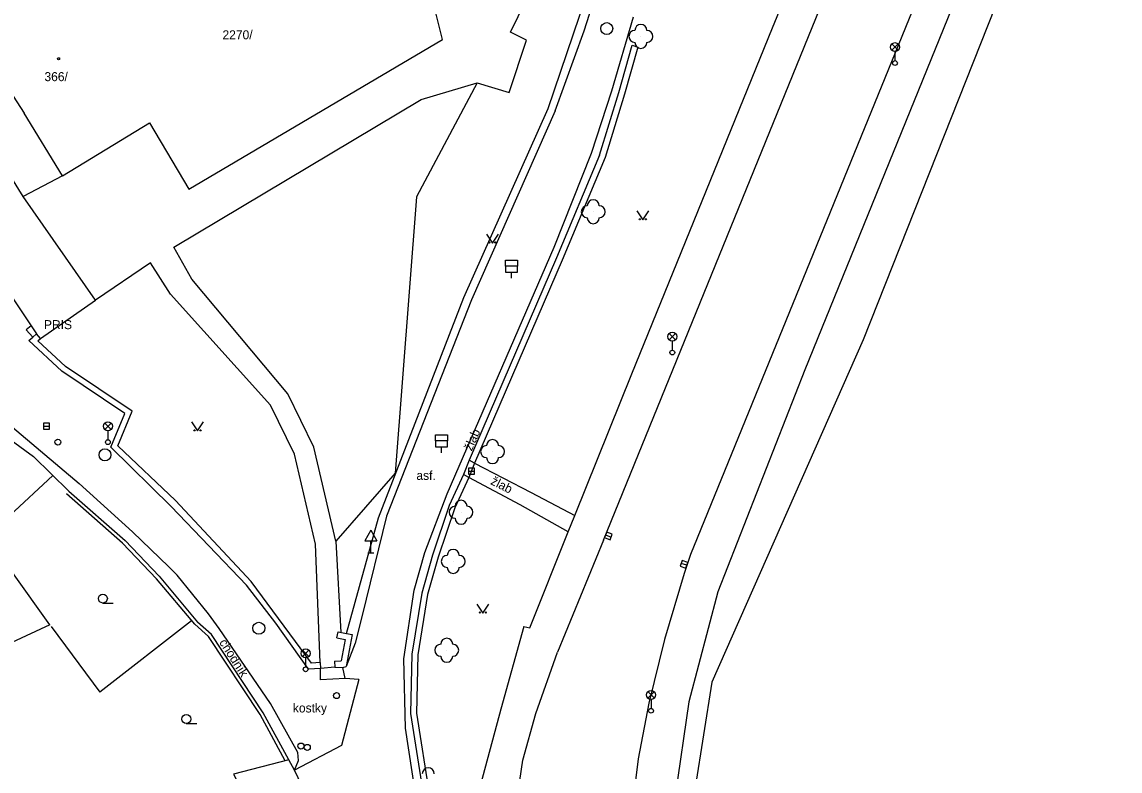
# Model space of a CAD drawing. Extents: x -737812 to -729375, y -1123000 to -1115500.
# Drawn here: x -735753.2 to -735661.6, y -1119484.3 to -1119421.9 of the extents above; entities that cross this region are included whole.
import ezdxf

# ---------------------------------------------------------------- set-up
doc = ezdxf.new("R2010")
doc.units = 0
for name, color, linetype in [('Doplněk polohopisu', 7, 'Continuous'), ('Doplňkové značky', 7, 'Continuous'), ('Hranice - ploty_ zdi', 7, 'Continuous'), ('Hranice parcel a úz_ celk', 7, 'Continuous'), ('Komunikace', 7, 'Continuous'), ('Pomocné popisy', 7, 'Continuous'), ('Popisy budov', 7, 'Continuous'), ('Povr_ zn_ inž_ sítí - el_', 7, 'Continuous'), ('Povr_ zn_ inž_ sítí - kan_', 7, 'Continuous'), ('Povr_ zn_ inž_ sítí - pl_', 7, 'Continuous'), ('Povr_ zn_ inž_ sítí - vod_', 7, 'Continuous'), ('Stavební objekty', 7, 'Continuous'), ('Vodstvo', 7, 'Continuous'), ('Zeleň', 7, 'Continuous'), ('Značky druhů budov', 7, 'Continuous'), ('Značky druhů pozemků', 7, 'Continuous'), ('Čísla popisná', 7, 'Continuous')]:
    doc.layers.add(name, color=color, linetype=linetype)

msp = doc.modelspace()

# ---------------------------------------------------------------- linework, layer by layer
at = {"layer": 'Doplněk polohopisu'}
for p, q in [((-735672.3, -1119412.61), (-735687.87, -1119450.89)), ((-735702.3, -1119451.21), (-735690.56, -1119422.36)), ((-735702.26, -1119423.81), (-735701.79, -1119423.97)), ((-735687.87, -1119450.89), (-735695.11, -1119469.39)), ((-735695.11, -1119469.39), (-735697.54, -1119478.57)), ((-735711.29, -1119472.27), (-735710.81, -1119472.4)), ((-735726.2, -1119476.61), (-735726.39, -1119475.71)), ((-735697.54, -1119478.57), (-735699.3, -1119490.7))]:
    msp.add_line(p, q, dxfattribs=at)
for points in [[(-735690.56, -1119422.36), (-735688.06, -1119416.24), (-735687.67, -1119415.27), (-735669.03, -1119369.63)], [(-735710.81, -1119472.4), (-735707.59, -1119464.38), (-735707.04, -1119463.02), (-735702.3, -1119451.21)], [(-735715.41, -1119458.65), (-735715.85, -1119458.42)], [(-735715.41, -1119458.65), (-735710.7, -1119461.11), (-735707.04, -1119463.02)], [(-735715.9, -1119459.85), (-735716.34, -1119459.61)], [(-735707.59, -1119464.38), (-735711.62, -1119462.14), (-735715.9, -1119459.85)], [(-735711.29, -1119472.27), (-735713.22, -1119479.17), (-735715.46, -1119487.53)]]:
    msp.add_lwpolyline(points, dxfattribs=at)
at = {"layer": 'Doplňkové značky'}
for p, q in [((-735724.06, -1119464.264), (-735724.56, -1119465.13)), ((-735724.06, -1119464.264), (-735723.56, -1119465.13)), ((-735724.56, -1119465.13), (-735723.56, -1119465.13)), ((-735724.06, -1119466.13), (-735724.06, -1119465.13)), ((-735724.31, -1119466.13), (-735723.81, -1119466.13))]:
    msp.add_line(p, q, dxfattribs=at)
at = {"layer": 'Hranice - ploty_ zdi'}
for p, q in [((-735709.26, -1119429.09), (-735705.1, -1119416.82)), ((-735703.39, -1119427.76), (-735702.26, -1119423.81)), ((-735701.79, -1119423.97), (-735702.91, -1119427.9)), ((-735704.98, -1119432.99), (-735703.39, -1119427.76)), ((-735702.91, -1119427.9), (-735704.51, -1119433.17)), ((-735716.3, -1119444.85), (-735709.26, -1119429.09)), ((-735704.98, -1119432.99), (-735708.57, -1119441.54)), ((-735704.51, -1119433.17), (-735708.11, -1119441.74)), ((-735708.57, -1119441.54), (-735715.85, -1119458.42)), ((-735708.11, -1119441.74), (-735715.41, -1119458.65)), ((-735754.94, -1119443.39), (-735752.4, -1119447.2)), ((-735723.42, -1119463.22), (-735716.3, -1119444.85)), ((-735752.4, -1119447.2), (-735752.8, -1119447.54)), ((-735752.8, -1119447.54), (-735752.26, -1119448.17)), ((-735752.4, -1119447.2), (-735751.94, -1119447.89)), ((-735751.62, -1119448.27), (-735751.94, -1119447.89)), ((-735749.84, -1119450.99), (-735752.57, -1119448.43)), ((-735751.82, -1119448.45), (-735751.62, -1119448.27)), ((-735749.53, -1119450.6), (-735751.82, -1119448.45)), ((-735743.96, -1119454.32), (-735749.53, -1119450.6)), ((-735744.58, -1119454.51), (-735749.84, -1119450.99)), ((-735745.15, -1119457.21), (-735743.96, -1119454.32)), ((-735745.74, -1119457.32), (-735744.58, -1119454.51)), ((-735740.71, -1119462.27), (-735745.74, -1119457.32)), ((-735740.35, -1119461.79), (-735745.15, -1119457.21)), ((-735715.85, -1119458.42), (-735716.34, -1119459.61)), ((-735715.41, -1119458.65), (-735715.9, -1119459.85)), ((-735716.34, -1119459.61), (-735717.52, -1119462.2)), ((-735715.9, -1119459.85), (-735717.05, -1119462.38)), ((-735749.24, -1119461), (-735744.55, -1119465.12)), ((-735734.42, -1119468.85), (-735740.71, -1119462.27)), ((-735734.04, -1119468.53), (-735740.35, -1119461.79)), ((-735717.52, -1119462.2), (-735718.92, -1119466.34)), ((-735717.05, -1119462.38), (-735718.44, -1119466.49)), ((-735726.1, -1119472.87), (-735723.42, -1119463.22)), ((-735718.92, -1119466.34), (-735719.82, -1119469.51)), ((-735718.44, -1119466.49), (-735719.33, -1119469.62)), ((-735729.01, -1119475.33), (-735734.04, -1119468.53)), ((-735719.82, -1119469.51), (-735720.65, -1119474.6)), ((-735719.33, -1119469.62), (-735720.15, -1119474.65)), ((-735737.59, -1119473.13), (-735738.75, -1119472.1)), ((-735737.35, -1119472.95), (-735738.52, -1119471.91)), ((-735726.89, -1119473.23), (-735726.79, -1119472.73)), ((-735733.3, -1119479.62), (-735737.59, -1119473.13)), ((-735733.04, -1119479.47), (-735737.35, -1119472.95)), ((-735726.89, -1119473.23), (-735726.2, -1119473.36)), ((-735726.2, -1119473.36), (-735726.54, -1119475.15)), ((-735725.61, -1119472.96), (-735726.12, -1119475.63)), ((-735728.29, -1119475.29), (-735729.01, -1119475.33)), ((-735728.29, -1119475.29), (-735728.26, -1119475.79)), ((-735727.09, -1119475.18), (-735726.54, -1119475.15)), ((-735727.09, -1119475.18), (-735727.06, -1119475.68)), ((-735720.65, -1119474.6), (-735720.76, -1119479.53)), ((-735720.15, -1119474.65), (-735720.26, -1119479.5)), ((-735728.26, -1119475.79), (-735729.25, -1119475.85)), ((-735727.06, -1119475.68), (-735728.26, -1119475.79)), ((-735727.06, -1119475.68), (-735726.39, -1119475.71)), ((-735726.39, -1119475.71), (-735726.12, -1119475.63)), ((-735731.21, -1119483.48), (-735733.3, -1119479.62)), ((-735730.91, -1119483.4), (-735733.04, -1119479.47)), ((-735720.76, -1119479.53), (-735718.41, -1119494.31)), ((-735720.26, -1119479.5), (-735717.92, -1119494.23))]:
    msp.add_line(p, q, dxfattribs=at)
for points in [[(-735752.57, -1119448.43), (-735752.26, -1119448.17), (-735751.94, -1119447.89)], [(-735738.75, -1119472.1), (-735741.94, -1119468.31), (-735744.76, -1119465.34), (-735749.45, -1119461.22)], [(-735744.55, -1119465.12), (-735741.72, -1119468.1), (-735738.52, -1119471.91)], [(-735729.25, -1119475.85), (-735731.98, -1119472.01), (-735734.42, -1119468.85)], [(-735726.79, -1119472.73), (-735726.1, -1119472.87), (-735725.61, -1119472.96)]]:
    msp.add_lwpolyline(points, dxfattribs=at)
at = {"layer": 'Hranice parcel a úz_ celk'}
for p, q in [((-735749.78, -1119434.7), (-735753.05, -1119436.42)), ((-735750.83, -1119472.15), (-735775.67, -1119483.59))]:
    msp.add_line(p, q, dxfattribs=at)
for points in [[(-735715.2, -1119426.94), (-735712.52, -1119427.75), (-735711.09, -1119423.38), (-735712.42, -1119422.72), (-735701.33, -1119400.04)], [(-735726.99, -1119465.18), (-735728.82, -1119457.33), (-735730.99, -1119452.89), (-735738.99, -1119443.33), (-735740.49, -1119440.64), (-735719.87, -1119428.35), (-735715.2, -1119426.94), (-735720.24, -1119436.45), (-735722.02, -1119459.51), (-735726.99, -1119465.18)], [(-735728.29, -1119475.29), (-735728.68, -1119465.43), (-735730.43, -1119457.9), (-735732.42, -1119453.83), (-735740.77, -1119444.56), (-735742.44, -1119441.96), (-735747.03, -1119445.06)], [(-735726.99, -1119465.18), (-735726.55, -1119472.78)], [(-735750.83, -1119472.15), (-735753.94, -1119467.79), (-735756.1, -1119469.34), (-735756.48, -1119468.87), (-735757.42, -1119468.35)], [(-735739.01, -1119471.8), (-735746.66, -1119477.76)], [(-735750.71, -1119472.29), (-735746.66, -1119477.76)]]:
    msp.add_lwpolyline(points, dxfattribs=at)
at = {"layer": 'Komunikace'}
for p, q in [((-735706.26, -1119422.61), (-735704.58, -1119417.27)), ((-735703.96, -1119427.61), (-735702.16, -1119421.46)), ((-735708.7, -1119429.29), (-735706.26, -1119422.61)), ((-735705.66, -1119432.81), (-735703.96, -1119427.61)), ((-735708.7, -1119429.29), (-735715.66, -1119445.05)), ((-735708.77, -1119440.65), (-735705.66, -1119432.81)), ((-735717.7, -1119461.23), (-735708.77, -1119440.65)), ((-735715.66, -1119445.05), (-735722.75, -1119463.07)), ((-735755.35, -1119454.48), (-735748.38, -1119460.35)), ((-735748.38, -1119460.35), (-735743.93, -1119464.39)), ((-735719.55, -1119466.1), (-735717.7, -1119461.23)), ((-735722.75, -1119463.07), (-735724.77, -1119471.36)), ((-735704.67, -1119465.08), (-735708.48, -1119474.43)), ((-735720.44, -1119469.25), (-735719.55, -1119466.1)), ((-735721.3, -1119474.99), (-735720.44, -1119469.25)), ((-735724.77, -1119471.36), (-735725.38, -1119473.67)), ((-735732.42, -1119478.69), (-735736.71, -1119472.44)), ((-735725.38, -1119473.67), (-735726.12, -1119475.63)), ((-735721.17, -1119480.77), (-735721.3, -1119474.99)), ((-735728.26, -1119476.74), (-735728.26, -1119475.79)), ((-735726.2, -1119476.61), (-735728.26, -1119476.74)), ((-735725.06, -1119476.7), (-735726.52, -1119482.2)), ((-735725.06, -1119476.7), (-735726.2, -1119476.61)), ((-735730.14, -1119482.8), (-735732.42, -1119478.69)), ((-735719.05, -1119494.55), (-735721.17, -1119480.77)), ((-735726.52, -1119482.2), (-735730.43, -1119484.27))]:
    msp.add_line(p, q, dxfattribs=at)
for points in [[(-735704.67, -1119465.08), (-735676.3, -1119395.39), (-735639.86, -1119305.58), (-735636.92, -1119297.56), (-735634, -1119288.05), (-735630.84, -1119275.43), (-735628.05, -1119261.25), (-735626.31, -1119250.08), (-735625.52, -1119242.89), (-735625.22, -1119238.36), (-735625.3, -1119231.25), (-735625.78, -1119225.91), (-735626.45, -1119221.57), (-735627.55, -1119217.26)], [(-735659.58, -1119373.54), (-735697.39, -1119466.28), (-735697.93, -1119467.85), (-735699.57, -1119473.37), (-735700.88, -1119478.67), (-735701.76, -1119483.33), (-735702.47, -1119488.93), (-735702.92, -1119495.46), (-735703, -1119500.43), (-735702.63, -1119507.68), (-735702.09, -1119512.57), (-735701.2, -1119517.95), (-735700.28, -1119522.9), (-735699.14, -1119527.61), (-735697.72, -1119532.51), (-735696.63, -1119535.57), (-735694.67, -1119539.88), (-735694.48, -1119540.275)], [(-735743.93, -1119464.39), (-735740.92, -1119467.32), (-735740.22, -1119467.99)], [(-735736.71, -1119472.44), (-735737.61, -1119471.24), (-735740.22, -1119467.99)], [(-735712.56, -1119495.38), (-735712.48, -1119493.15), (-735712, -1119487.56), (-735711.38, -1119483.44), (-735710.3, -1119479.54), (-735708.48, -1119474.43)], [(-735730.43, -1119484.27), (-735730.1, -1119483.47), (-735730.14, -1119482.8)]]:
    msp.add_lwpolyline(points, dxfattribs=at)
at = {"layer": 'Povr_ zn_ inž_ sítí - el_'}
for p, q in [((-735680.614, -1119424.238), (-735680.086, -1119423.71)), ((-735680.078, -1119424.235), (-735680.606, -1119423.706)), ((-735680.35, -1119424.35), (-735680.35, -1119425.1)), ((-735699.184, -1119448.378), (-735698.656, -1119447.85)), ((-735698.648, -1119448.375), (-735699.176, -1119447.846)), ((-735698.92, -1119448.49), (-735698.92, -1119449.24)), ((-735746.254, -1119455.848), (-735745.726, -1119455.32)), ((-735745.718, -1119455.845), (-735746.246, -1119455.316)), ((-735745.99, -1119455.96), (-735745.99, -1119456.71)), ((-735729.764, -1119474.788), (-735729.236, -1119474.26)), ((-735729.228, -1119474.785), (-735729.756, -1119474.256)), ((-735729.5, -1119474.9), (-735729.5, -1119475.65)), ((-735700.954, -1119478.248), (-735700.426, -1119477.72)), ((-735700.418, -1119478.245), (-735700.946, -1119477.716)), ((-735700.69, -1119478.36), (-735700.69, -1119479.11))]:
    msp.add_line(p, q, dxfattribs=at)
for centre, radius in [((-735680.35, -1119423.975), 0.375), ((-735680.35, -1119425.3), 0.2), ((-735698.92, -1119448.115), 0.375), ((-735698.92, -1119449.44), 0.2), ((-735745.99, -1119455.585), 0.375), ((-735745.99, -1119456.91), 0.2), ((-735729.5, -1119474.525), 0.375), ((-735729.5, -1119475.85), 0.2), ((-735700.69, -1119477.985), 0.375), ((-735700.69, -1119479.31), 0.2)]:
    msp.add_circle(centre, radius, dxfattribs=at)
at = {"layer": 'Povr_ zn_ inž_ sítí - kan_'}
for p, q in [((-735751.35, -1119455.59), (-735750.85, -1119455.59)), ((-735715.91, -1119459.32), (-735715.41, -1119459.32)), ((-735704.482, -1119464.637), (-735704.018, -1119464.823)), ((-735697.714, -1119467.182), (-735698.186, -1119467.018))]:
    msp.add_line(p, q, dxfattribs=at)
for points in [[(-735751.35, -1119455.84), (-735750.85, -1119455.84), (-735750.85, -1119455.34), (-735751.35, -1119455.34)], [(-735715.91, -1119459.57), (-735715.41, -1119459.57), (-735715.41, -1119459.07), (-735715.91, -1119459.07)], [(-735704.575, -1119464.87), (-735704.111, -1119465.056), (-735703.925, -1119464.59), (-735704.39, -1119464.405)], [(-735697.632, -1119466.945), (-735698.104, -1119466.781), (-735698.268, -1119467.254), (-735697.796, -1119467.418)]]:
    msp.add_lwpolyline(points, close=True, dxfattribs=at)
for centre in [(-735704.39, -1119422.43), (-735746.23, -1119457.97), (-735733.4, -1119472.43)]:
    msp.add_circle(centre, 0.5, dxfattribs=at)
at = {"layer": 'Povr_ zn_ inž_ sítí - pl_'}
msp.add_circle((-735726.92, -1119478.05), 0.25, dxfattribs=at)
at = {"layer": 'Povr_ zn_ inž_ sítí - vod_'}
for p, q in [((-735712.33, -1119443.23), (-735712.33, -1119442.73)), ((-735718.18, -1119457.79), (-735718.18, -1119457.29))]:
    msp.add_line(p, q, dxfattribs=at)
for points in [[(-735712.83, -1119442.23), (-735712.83, -1119441.73), (-735711.83, -1119441.73), (-735711.83, -1119442.23)], [(-735718.68, -1119456.79), (-735718.68, -1119456.29), (-735717.68, -1119456.29), (-735717.68, -1119456.79)]]:
    msp.add_lwpolyline(points, dxfattribs=at)
for points in [[(-735712.83, -1119442.73), (-735711.83, -1119442.73), (-735711.83, -1119442.23), (-735712.83, -1119442.23)], [(-735718.68, -1119457.29), (-735717.68, -1119457.29), (-735717.68, -1119456.79), (-735718.68, -1119456.79)]]:
    msp.add_lwpolyline(points, close=True, dxfattribs=at)
for centre in [(-735750.16, -1119456.91), (-735729.89, -1119482.25), (-735729.36, -1119482.36)]:
    msp.add_circle(centre, 0.25, dxfattribs=at)
at = {"layer": 'Stavební objekty'}
for p, q in [((-735757.86, -1119453.96), (-735752.2, -1119458.12)), ((-735752.2, -1119458.12), (-735749.24, -1119461))]:
    msp.add_line(p, q, dxfattribs=at)
for points in [[(-735749.78, -1119434.7), (-735742.51, -1119430.28), (-735739.23, -1119435.83), (-735718.09, -1119423.34), (-735719.5, -1119417.64), (-735720.43, -1119416.13), (-735719.94, -1119415.81)], [(-735751.62, -1119448.27), (-735747.03, -1119445.06), (-735753.05, -1119436.42), (-735757.3, -1119429.58), (-735754.2, -1119427.58), (-735752.97, -1119429.49)], [(-735749.78, -1119434.7), (-735752.97, -1119429.49)], [(-735757.86, -1119453.96), (-735758.25, -1119454.27), (-735762.02, -1119457.16), (-735764.96, -1119459.42), (-735757.42, -1119468.35), (-735755.41, -1119466.62), (-735756.59, -1119465.24), (-735750.57, -1119459.7)], [(-735730.91, -1119483.4), (-735735.51, -1119484.59), (-735733.26, -1119489.03)], [(-735728.96, -1119487.34), (-735730.43, -1119484.27), (-735730.91, -1119483.4)]]:
    msp.add_lwpolyline(points, dxfattribs=at)
at = {"layer": 'Vodstvo'}
msp.add_lwpolyline([(-735583.08, -1119307.91), (-735586.22, -1119307.52), (-735597.02, -1119313.69), (-735597.51, -1119313.93), (-735604.17, -1119314.44), (-735609.01, -1119315.2), (-735617.84, -1119318.35), (-735626.11, -1119323.85), (-735628.8, -1119327.29), (-735634.57, -1119336.76), (-735641.6, -1119349.43), (-735650.92, -1119369.77), (-735665.87, -1119405.16), (-735682.99, -1119448.39), (-735695.62, -1119476.92), (-735697.7, -1119490.11), (-735696.22, -1119510.16), (-735693.58, -1119520.05), (-735692.29, -1119523.26), (-735688.96, -1119529.37), (-735681.547, -1119540.275)], dxfattribs=at)
at = {"layer": 'Zeleň'}
for centre in [(-735701.54, -1119423.08), (-735705.51, -1119437.7), (-735713.91, -1119457.7), (-735716.54, -1119462.76), (-735717.19, -1119466.85), (-735717.73, -1119474.26)]:
    msp.add_circle(centre, 0.0005, dxfattribs=at)
for centre, start, end in [((-735701.54, -1119422.58), 0, 179.99999), ((-735702.04, -1119423.08), 89.99999, 269.99999), ((-735701.04, -1119423.08), 270, 89.99999), ((-735701.54, -1119423.58), 179.99999, 359.99999), ((-735705.51, -1119437.2), 0, 179.99999), ((-735706.01, -1119437.7), 89.99999, 269.99999), ((-735705.01, -1119437.7), 270, 89.99999), ((-735705.51, -1119438.2), 179.99999, 359.99999), ((-735713.91, -1119457.2), 0, 179.99999), ((-735714.41, -1119457.7), 89.99999, 269.99999), ((-735713.41, -1119457.7), 270, 89.99999), ((-735713.91, -1119458.2), 179.99999, 359.99999), ((-735717.04, -1119462.76), 89.99999, 269.99999), ((-735716.54, -1119462.26), 0, 179.99999), ((-735716.04, -1119462.76), 270, 89.99999), ((-735716.54, -1119463.26), 179.99999, 359.99999), ((-735717.19, -1119466.35), 0, 179.99999), ((-735717.69, -1119466.85), 89.99999, 269.99999), ((-735716.69, -1119466.85), 270, 89.99999), ((-735717.19, -1119467.35), 179.99999, 359.99999), ((-735717.73, -1119473.76), 0, 179.99999), ((-735718.23, -1119474.26), 89.99999, 269.99999), ((-735717.23, -1119474.26), 270, 89.99999), ((-735717.73, -1119474.76), 179.99999, 359.99999), ((-735719.27, -1119484.56), 0, 179.99999)]:
    msp.add_arc(centre, 0.5, start, end, dxfattribs=at)
at = {"layer": 'Značky druhů budov'}
msp.add_circle((-735750.1, -1119424.94), 0.0875, dxfattribs=at)
at = {"layer": 'Značky druhů pozemků'}
for p, q in [((-735746.41, -1119470.325), (-735745.535, -1119470.325)), ((-735739.45, -1119480.375), (-735738.575, -1119480.375))]:
    msp.add_line(p, q, dxfattribs=at)
for points in [[(-735701.88, -1119437.63), (-735701.38, -1119438.38), (-735700.88, -1119437.63)], [(-735714.42, -1119439.57), (-735713.92, -1119440.32), (-735713.42, -1119439.57)], [(-735739.02, -1119455.23), (-735738.52, -1119455.98), (-735738.02, -1119455.23)], [(-735715.22, -1119470.41), (-735714.72, -1119471.16), (-735714.22, -1119470.41)]]:
    msp.add_lwpolyline(points, dxfattribs=at)
for centre, radius in [((-735701.63, -1119438.33), 0.05), ((-735701.13, -1119438.33), 0.05), ((-735714.17, -1119440.27), 0.05), ((-735713.67, -1119440.27), 0.05), ((-735738.77, -1119455.93), 0.05), ((-735738.27, -1119455.93), 0.05), ((-735746.41, -1119469.95), 0.375), ((-735714.97, -1119471.11), 0.05), ((-735714.47, -1119471.11), 0.05), ((-735739.45, -1119480), 0.375)]:
    msp.add_circle(centre, radius, dxfattribs=at)

# ---------------------------------------------------------------- texts
at = {"layer": 'Pomocné popisy'}
for s, rotation, p in [('žlab', 66.12115, (-735715.65, -1119457.7)), ('žlab', 333.09391, (-735714.13, -1119460.39)), ('chodník', 302.59339, (-735736.74, -1119473.61))]:
    msp.add_text(s, height=0.75, rotation=rotation, dxfattribs=at).set_placement(p)
for s, p in [('asf.', (-735720.26, -1119460.06)), ('kostky', (-735730.56, -1119479.45))]:
    msp.add_text(s, height=0.75, dxfattribs=at).set_placement(p)
at = {"layer": 'Popisy budov'}
msp.add_text('PRIS', height=0.75, dxfattribs=at).set_placement((-735751.32, -1119447.49))
at = {"layer": 'Čísla popisná'}
for s, p in [('2270/', (-735736.43, -1119423.32)), ('366/', (-735751.28, -1119426.81))]:
    msp.add_text(s, height=0.75, dxfattribs=at).set_placement(p)

doc.saveas('drawing.dxf')
